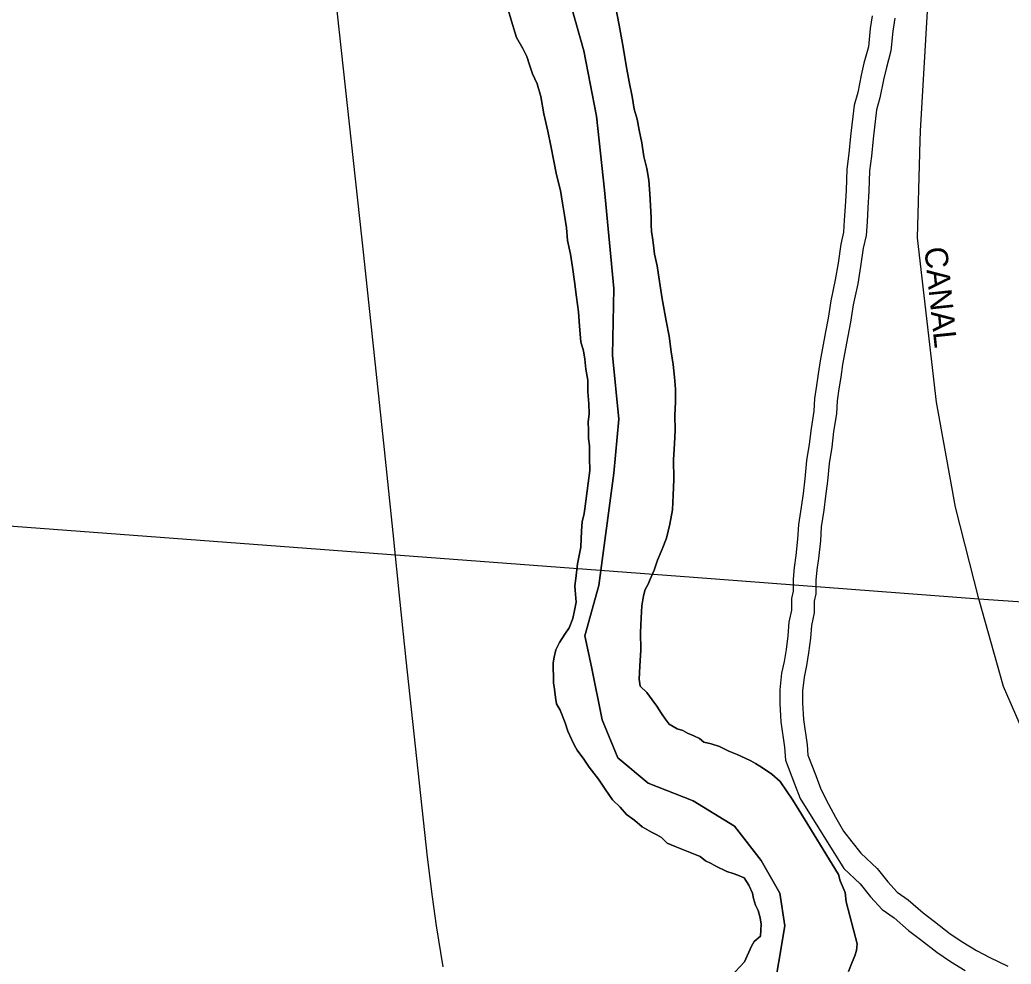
# Model space of a CAD drawing. Extents: x 2010165 to 2382125, y 1060529 to 1407316.
# Drawn here: x 2206148 to 2208326, y 1236646 to 1238721 of the extents above; entities that cross this region are included whole.
import ezdxf

# ---------------------------------------------------------------- set-up
doc = ezdxf.new("R2010")
doc.units = 0
for name, color, linetype in [('GM_X_City_Street', 7, 'Continuous'), ('GM_X_City_Street_Text', 7, 'Continuous'), ('GM_X_Corporation', 7, 'Continuous'), ('GM_X_Major_River', 7, 'Continuous'), ('GM_X_Minor_River', 7, 'Continuous'), ('GM_X_Rail_Line', 7, 'Continuous')]:
    doc.layers.add(name, color=color, linetype=linetype)

msp = doc.modelspace()

# ---------------------------------------------------------------- linework, layer by layer
at = {"layer": 'GM_X_City_Street'}
for points in [[(2208125.1, 1238430.2), (2208126.3, 1238476.3), (2208149.8, 1238877.6), (2208235.8, 1239744.8), (2208324.7, 1240680.3), (2208312.9, 1240790.3), (2208168.7, 1241283.1), (2207887.8, 1242827.5), (2207849.5, 1243023.9), (2207782.4, 1243222.7), (2207672.3, 1243474.2), (2207574.1, 1243692.2), (2207475.9, 1243821.5), (2207329.8, 1243977.2), (2207250.8, 1244068.2), (2206852.3, 1244672.3), (2206682.1, 1244927.7)], [(2207627.5, 1237495.7), (2208254.5, 1237448.7), (2209259.8, 1237379.8), (2210780.5, 1237256.8), (2211393.6, 1237218.6), (2211911.8, 1237199.4), (2212403.3, 1237265.7), (2212702.5, 1237319.6), (2213159.1, 1237475.1), (2213482, 1237606.1), (2213820.7, 1237763.8), (2214320.2, 1238067.2), (2214790.7, 1238482.1), (2214954.5, 1238672.2), (2214961.2, 1238680)], [(2208181.3, 1237771.7), (2208161.6, 1237880.7), (2208120.1, 1238241.7), (2208125, 1238427.2), (2208125.1, 1238430.2)], [(2208519.4, 1236845.6), (2208402.4, 1237040.4), (2208308.8, 1237255.5), (2208254.5, 1237448.7), (2208203.3, 1237649.5), (2208181.3, 1237771.7)], [(2204333.7, 1237698.8), (2205576.5, 1237649.6), (2207627.5, 1237495.7)]]:
    msp.add_lwpolyline(points, dxfattribs=at)
at = {"layer": 'GM_X_Corporation'}
for points in [[(2207340.9, 1238816.7), (2207386.7, 1238652.7), (2207414.3, 1238508.6), (2207432.1, 1238346.3), (2207452.5, 1238129.9), (2207450.1, 1237983.5), (2207463.6, 1237843.2), (2207452.9, 1237724.8), (2207419.6, 1237477.7), (2207388.8, 1237367), (2207403.6, 1237299), (2207426.9, 1237182.9), (2207461.8, 1237099.1), (2207528.5, 1237043.6), (2207627, 1237004.5), (2207717.7, 1236949.3), (2207776.6, 1236873.7), (2207817.4, 1236801.9), (2207828.2, 1236729.8), (2207801.9, 1236573.1)], [(2207801.9, 1236573.1), (2207828.2, 1236729.8), (2207817.4, 1236801.9), (2207776.6, 1236873.7), (2207717.7, 1236949.3), (2207627, 1237004.5), (2207528.5, 1237043.6), (2207461.8, 1237099.1), (2207426.9, 1237182.9), (2207403.6, 1237299), (2207388.8, 1237367), (2207419.6, 1237477.7), (2207452.9, 1237724.8), (2207463.6, 1237843.2), (2207450.1, 1237983.5), (2207452.5, 1238129.9), (2207432.1, 1238346.3), (2207414.3, 1238508.6), (2207386.7, 1238652.7), (2207340.9, 1238816.7)]]:
    msp.add_lwpolyline(points, dxfattribs=at)
at = {"layer": 'GM_X_Major_River'}
for points in [[(2207537.4, 1238241.8), (2207535.2, 1238255.8), (2207535, 1238269.8), (2207534.8, 1238285.9), (2207532, 1238338), (2207529.6, 1238368.1), (2207525.3, 1238394.1), (2207518.9, 1238420.1), (2207514.5, 1238450.2), (2207508.1, 1238478.2), (2207503.7, 1238502.2), (2207497.4, 1238524.2), (2207493, 1238552.2), (2207486.6, 1238584.3), (2207480.1, 1238620.3), (2207473.5, 1238660.3), (2207464.8, 1238708.4), (2207456.2, 1238750.4)], [(2207456.2, 1238750.4), (2207464.8, 1238708.4), (2207473.5, 1238660.3), (2207480.1, 1238620.3), (2207486.6, 1238584.3), (2207493, 1238552.2), (2207497.4, 1238524.2), (2207503.7, 1238502.2), (2207508.1, 1238478.2), (2207514.5, 1238450.2), (2207518.9, 1238420.1), (2207525.3, 1238394.1), (2207529.6, 1238368.1), (2207532, 1238338), (2207534.8, 1238285.9), (2207535, 1238269.8), (2207535.2, 1238255.8), (2207537.4, 1238241.8)], [(2207219.8, 1238745.6), (2207228.2, 1238717.6), (2207238.7, 1238681.6), (2207253, 1238657.7), (2207261.3, 1238639.7), (2207267.6, 1238621.8), (2207273.8, 1238601.8), (2207284.2, 1238579.8), (2207292.6, 1238551.8), (2207299.1, 1238513.8), (2207307.6, 1238475.8), (2207314.1, 1238443.7), (2207320.6, 1238409.7), (2207327, 1238379.7), (2207335.5, 1238345.7), (2207339.9, 1238317.6), (2207344.2, 1238291.6), (2207348.6, 1238263.6), (2207351, 1238235.5), (2207357.4, 1238205.5), (2207361.8, 1238177.4), (2207366.3, 1238145.4), (2207370.8, 1238111.3), (2207375.2, 1238079.3), (2207377.6, 1238047.2), (2207380.1, 1238013.1), (2207386.4, 1237993.1), (2207388.7, 1237975.1), (2207391, 1237953), (2207395.3, 1237929), (2207395.7, 1237902.9), (2207398, 1237876.9), (2207398.3, 1237854.8), (2207396.6, 1237836.7), (2207396.8, 1237818.7), (2207397.1, 1237800.6), (2207399.3, 1237784.6), (2207399.6, 1237758.5), (2207400, 1237730.4), (2207396.4, 1237702.3), (2207389.1, 1237646), (2207387.3, 1237636), (2207383.5, 1237617.9), (2207381.8, 1237597.8), (2207380.3, 1237561.6), (2207372.8, 1237525.4), (2207369.2, 1237493.3)], [(2207369.2, 1237493.3), (2207372.8, 1237525.4), (2207380.3, 1237561.6), (2207381.8, 1237597.8), (2207383.5, 1237617.9), (2207387.3, 1237636), (2207389.1, 1237646), (2207396.4, 1237702.3), (2207400, 1237730.4), (2207399.6, 1237758.5), (2207399.3, 1237784.6), (2207397.1, 1237800.6), (2207396.8, 1237818.7), (2207396.6, 1237836.7), (2207398.3, 1237854.8), (2207398, 1237876.9), (2207395.7, 1237902.9), (2207395.3, 1237929), (2207391, 1237953), (2207388.7, 1237975.1), (2207386.4, 1237993.1), (2207380.1, 1238013.1), (2207377.6, 1238047.2), (2207375.2, 1238079.3), (2207370.8, 1238111.3), (2207366.3, 1238145.4), (2207361.8, 1238177.4), (2207357.4, 1238205.5), (2207351, 1238235.5), (2207348.6, 1238263.6), (2207344.2, 1238291.6), (2207339.9, 1238317.6), (2207335.5, 1238345.7), (2207327, 1238379.7), (2207320.6, 1238409.7), (2207314.1, 1238443.7), (2207307.6, 1238475.8), (2207299.1, 1238513.8), (2207292.6, 1238551.8), (2207284.2, 1238579.8), (2207273.8, 1238601.8), (2207267.6, 1238621.8), (2207261.3, 1238639.7), (2207253, 1238657.7), (2207238.7, 1238681.6), (2207228.2, 1238717.6), (2207219.8, 1238745.6)], [(2207968.4, 1236629.7), (2207976.1, 1236649.8), (2207981.9, 1236663.9), (2207985.8, 1236676), (2207987.6, 1236690.1), (2207962.9, 1236782.5), (2207960.7, 1236803.3), (2207949.8, 1236828.6), (2207946.5, 1236842.8), (2207858.8, 1236984.5), (2207845.6, 1237006.4), (2207818.3, 1237047.2), (2207800.1, 1237063.1), (2207785.9, 1237072.9), (2207773.8, 1237080.8), (2207763.6, 1237086.7), (2207753.5, 1237092.6), (2207741.4, 1237098.5), (2207723.3, 1237106.3), (2207705.1, 1237114.1), (2207685, 1237123.9), (2207666.8, 1237129.7), (2207650.8, 1237133.5), (2207640.6, 1237141.4), (2207628.5, 1237147.3), (2207614.4, 1237153.1), (2207604.3, 1237159), (2207592.2, 1237162.9), (2207574, 1237172.7), (2207565.8, 1237184.6), (2207557.7, 1237196.6), (2207547.4, 1237212.5), (2207537.2, 1237226.4), (2207525, 1237242.3), (2207510.7, 1237256.2), (2207508.5, 1237272.2), (2207510.1, 1237300.3), (2207511.7, 1237336.5), (2207511.1, 1237374.6), (2207512.7, 1237406.7), (2207514.3, 1237432.8), (2207518.1, 1237454.9), (2207521.9, 1237469), (2207527.7, 1237479.1), (2207533.6, 1237493.3), (2207541.3, 1237511.4), (2207549, 1237533.6), (2207558.7, 1237557.8), (2207568.4, 1237582), (2207576, 1237612.1), (2207581.6, 1237644.3), (2207583.2, 1237676.4), (2207584.7, 1237710.6), (2207584.1, 1237754.7), (2207585.7, 1237788.8), (2207587.2, 1237819), (2207586.8, 1237851.1), (2207588.4, 1237881.2), (2207588, 1237909.3), (2207585.7, 1237935.3), (2207583.3, 1237963.4), (2207578.9, 1237991.4), (2207574.4, 1238025.5), (2207567.9, 1238059.5), (2207559.2, 1238107.6), (2207552.7, 1238145.6), (2207548.2, 1238179.7), (2207541.9, 1238205.7), (2207539.6, 1238225.7), (2207537.4, 1238241.8)], [(2207537.4, 1238241.8), (2207539.6, 1238225.7), (2207541.9, 1238205.7), (2207548.2, 1238179.7), (2207552.7, 1238145.6), (2207559.2, 1238107.6), (2207567.9, 1238059.5), (2207574.4, 1238025.5), (2207578.9, 1237991.4), (2207583.3, 1237963.4), (2207585.7, 1237935.3), (2207588, 1237909.3), (2207588.4, 1237881.2), (2207586.8, 1237851.1), (2207587.2, 1237819), (2207585.7, 1237788.8), (2207584.1, 1237754.7), (2207584.7, 1237710.6), (2207583.2, 1237676.4), (2207581.6, 1237644.3), (2207576, 1237612.1), (2207568.4, 1237582), (2207558.7, 1237557.8), (2207549, 1237533.6), (2207541.3, 1237511.4), (2207533.6, 1237493.3), (2207527.7, 1237479.1), (2207521.9, 1237469), (2207518.1, 1237454.9), (2207514.3, 1237432.8), (2207512.7, 1237406.7), (2207511.1, 1237374.6), (2207511.7, 1237336.5), (2207510.1, 1237300.3), (2207508.5, 1237272.2), (2207510.7, 1237256.2), (2207525, 1237242.3), (2207537.2, 1237226.4), (2207547.4, 1237212.5), (2207557.7, 1237196.6), (2207565.8, 1237184.6), (2207574, 1237172.7), (2207592.2, 1237162.9), (2207604.3, 1237159), (2207614.4, 1237153.1), (2207628.5, 1237147.3), (2207640.6, 1237141.4), (2207650.8, 1237133.5), (2207666.8, 1237129.7), (2207685, 1237123.9), (2207705.1, 1237114.1), (2207723.3, 1237106.3), (2207741.4, 1237098.5), (2207753.5, 1237092.6), (2207763.6, 1237086.7), (2207773.8, 1237080.8), (2207785.9, 1237072.9), (2207800.1, 1237063.1), (2207818.3, 1237047.2), (2207845.6, 1237006.4), (2207858.8, 1236984.5), (2207946.5, 1236842.8), (2207949.8, 1236828.6), (2207960.7, 1236803.3), (2207962.9, 1236782.5), (2207987.6, 1236690.1), (2207985.8, 1236676), (2207981.9, 1236663.9), (2207976.1, 1236649.8), (2207968.4, 1236629.7)], [(2207369.2, 1237493.3), (2207367.4, 1237477.2), (2207367.5, 1237467.2), (2207369.9, 1237441.1), (2207366.1, 1237423), (2207362.4, 1237404.9), (2207354.6, 1237384.8), (2207344.8, 1237370.6), (2207333, 1237352.4), (2207325.2, 1237336.2), (2207321.4, 1237320.1), (2207319.6, 1237308.1), (2207319.8, 1237296), (2207320, 1237278), (2207320.2, 1237263.9), (2207322.4, 1237249.9), (2207324.6, 1237231.9), (2207326.8, 1237217.9), (2207335.1, 1237203.9), (2207345.5, 1237176), (2207351.7, 1237158), (2207360, 1237140), (2207366.2, 1237126.1), (2207372.3, 1237116.1), (2207386.6, 1237096.2), (2207398.9, 1237078.3), (2207419.3, 1237052.4), (2207433.6, 1237030.5), (2207450, 1237006.7), (2207466.3, 1236990.8), (2207480.5, 1236974.9), (2207498.7, 1236961.1), (2207515, 1236947.2), (2207535.2, 1236935.5), (2207547.3, 1236929.6), (2207557.4, 1236923.7), (2207569.6, 1236911.8), (2207587.7, 1236904), (2207628, 1236888.4), (2207642.2, 1236882.6), (2207654.3, 1236872.7), (2207666.4, 1236866.8), (2207676.5, 1236860.9), (2207700.7, 1236849.2), (2207714.8, 1236845.3), (2207724.9, 1236841.4), (2207739, 1236835.6), (2207749.3, 1236819.6), (2207757.5, 1236801.7), (2207759.7, 1236789.7), (2207763.9, 1236775.7), (2207770.1, 1236763.7), (2207774.3, 1236747.7), (2207776.5, 1236733.7), (2207774.8, 1236707.6), (2207761, 1236695.4), (2207755.1, 1236685.3), (2207739.5, 1236651), (2207709.9, 1236618.5)], [(2207709.9, 1236618.5), (2207739.5, 1236651), (2207755.1, 1236685.3), (2207761, 1236695.4), (2207774.8, 1236707.6), (2207776.5, 1236733.7), (2207774.3, 1236747.7), (2207770.1, 1236763.7), (2207763.9, 1236775.7), (2207759.7, 1236789.7), (2207757.5, 1236801.7), (2207749.3, 1236819.6), (2207739, 1236835.6), (2207724.9, 1236841.4), (2207714.8, 1236845.3), (2207700.7, 1236849.2), (2207676.5, 1236860.9), (2207666.4, 1236866.8), (2207654.3, 1236872.7), (2207642.2, 1236882.6), (2207628, 1236888.4), (2207587.7, 1236904), (2207569.6, 1236911.8), (2207557.4, 1236923.7), (2207547.3, 1236929.6), (2207535.2, 1236935.5), (2207515, 1236947.2), (2207498.7, 1236961.1), (2207480.5, 1236974.9), (2207466.3, 1236990.8), (2207450, 1237006.7), (2207433.6, 1237030.5), (2207419.3, 1237052.4), (2207398.9, 1237078.3), (2207386.6, 1237096.2), (2207372.3, 1237116.1), (2207366.2, 1237126.1), (2207360, 1237140), (2207351.7, 1237158), (2207345.5, 1237176), (2207335.1, 1237203.9), (2207326.8, 1237217.9), (2207324.6, 1237231.9), (2207322.4, 1237249.9), (2207320.2, 1237263.9), (2207320, 1237278), (2207319.8, 1237296), (2207319.6, 1237308.1), (2207321.4, 1237320.1), (2207325.2, 1237336.2), (2207333, 1237352.4), (2207344.8, 1237370.6), (2207354.6, 1237384.8), (2207362.4, 1237404.9), (2207366.1, 1237423), (2207369.9, 1237441.1), (2207367.5, 1237467.2), (2207367.4, 1237477.2), (2207369.2, 1237493.3)]]:
    msp.add_lwpolyline(points, dxfattribs=at)
at = {"layer": 'GM_X_Minor_River'}
for points in [[(2208020, 1238729.5), (2208016.1, 1238701.4), (2208012.2, 1238661.3), (2208002.2, 1238625.1), (2207996.3, 1238599.1), (2207988.4, 1238560.9), (2207980.4, 1238532.8), (2207972.6, 1238464.6), (2207968.7, 1238426.5), (2207964.7, 1238392.4), (2207962.8, 1238346.2), (2207960.9, 1238310.1), (2207959, 1238280), (2207957, 1238254), (2207951.1, 1238227.9), (2207945.2, 1238185.7), (2207939.3, 1238149.6), (2207929.4, 1238103.4), (2207923.5, 1238065.3), (2207917.5, 1238035.2), (2207905.7, 1237971), (2207901.7, 1237942.9), (2207897.8, 1237916.8), (2207893.8, 1237888.7), (2207891.9, 1237860.6), (2207886, 1237822.5), (2207882.1, 1237788.4), (2207876.1, 1237752.3), (2207872.2, 1237712.2), (2207868.3, 1237680.1), (2207864.4, 1237650), (2207858.4, 1237611.8), (2207856.5, 1237579.7), (2207852.6, 1237543.6), (2207848.6, 1237517.5), (2207846.7, 1237491.5), (2207846.8, 1237465.4), (2207842.8, 1237449.3)], [(2208069.8, 1238724.2), (2208065.8, 1238695.5), (2208061.5, 1238652.2), (2208050.8, 1238613), (2208045.2, 1238588.4), (2208037, 1238549), (2208029.7, 1238523.1), (2208022.3, 1238459.2), (2208018.4, 1238421.1), (2208014.6, 1238388.5), (2208012.8, 1238343.9), (2208010.9, 1238307.2), (2208008.9, 1238276.6), (2208006.7, 1238246.5), (2208000.3, 1238218.8), (2207994.7, 1238178.2), (2207988.5, 1238140.3), (2207978.6, 1238094.4), (2207972.7, 1238056.6), (2207966.7, 1238025.8), (2207955.1, 1237963), (2207951.2, 1237935.7), (2207947.3, 1237909.6), (2207943.6, 1237883.5), (2207941.7, 1237855.1), (2207935.6, 1237815.8), (2207931.6, 1237781.5), (2207925.8, 1237745.8), (2207922, 1237706.7), (2207917.9, 1237673.8), (2207913.9, 1237642.9), (2207908.2, 1237606.5), (2207906.4, 1237575.5), (2207902.2, 1237537.2), (2207898.4, 1237511.9), (2207896.7, 1237489.7), (2207896.8, 1237459.3), (2207892.8, 1237443.3)], [(2207842.8, 1237449.3), (2207842.9, 1237423.2), (2207836.9, 1237397.2), (2207835, 1237367.1), (2207831, 1237337), (2207827.1, 1237310.9), (2207821.2, 1237284.8), (2207817.2, 1237248.7), (2207817.3, 1237218.6), (2207819.4, 1237178.5), (2207827.5, 1237122.3), (2207829.6, 1237094.3), (2207849.7, 1237042.2), (2207861.8, 1237010.1), (2207958.1, 1236855.9), (2207994.2, 1236821.9), (2208016.3, 1236793.8), (2208042.3, 1236765.8), (2208068.4, 1236747.8), (2208100.4, 1236719.8), (2208126.5, 1236699.8), (2208162.6, 1236671.8), (2208192.6, 1236651.9), (2208224.7, 1236631.9)], [(2207892.8, 1237443.3), (2207892.9, 1237417.7), (2207886.6, 1237389.9), (2207884.8, 1237362.2), (2207880.6, 1237330), (2207876.3, 1237301.6), (2207870.6, 1237276.5), (2207867.3, 1237246), (2207867.3, 1237219.9), (2207869.2, 1237183.4), (2207877.3, 1237127.8), (2207878.9, 1237105.3), (2207896.4, 1237060), (2207907.7, 1237030.2), (2207924.3, 1236997.1), (2207939.5, 1236968.5), (2207957.5, 1236938), (2207975.5, 1236914.6), (2207995.1, 1236889.8), (2208031.2, 1236855.7), (2208054.3, 1236826.4), (2208075.3, 1236803.9), (2208099.1, 1236787.4), (2208132.2, 1236758.6), (2208157.1, 1236739.4), (2208191.8, 1236712.5), (2208219.7, 1236693.9), (2208249.1, 1236675.6), (2208279, 1236660.7), (2208318.3, 1236641.1)]]:
    msp.add_lwpolyline(points, dxfattribs=at)
at = {"layer": 'GM_X_Rail_Line'}
msp.add_lwpolyline([(2207077.9, 1236640), (2207063.3, 1236729.9), (2207054.7, 1236793.5), (2207043.1, 1236880.8), (2206996.6, 1237314.7), (2206983.3, 1237441.1), (2206967.8, 1237593.7), (2206948.9, 1237776.5), (2206903.3, 1238203.5), (2206827.2, 1238901.8), (2206771.8, 1239420.8), (2206722.7, 1239887.3), (2206692.6, 1240168.1), (2206614.8, 1240900.4)], dxfattribs=at)

# ---------------------------------------------------------------- texts
at = {"layer": 'GM_X_City_Street_Text'}
msp.add_text('CANAL', height=50, rotation=275.9436, dxfattribs=at).set_placement((2208134.7, 1238219.3))

doc.saveas('drawing.dxf')
